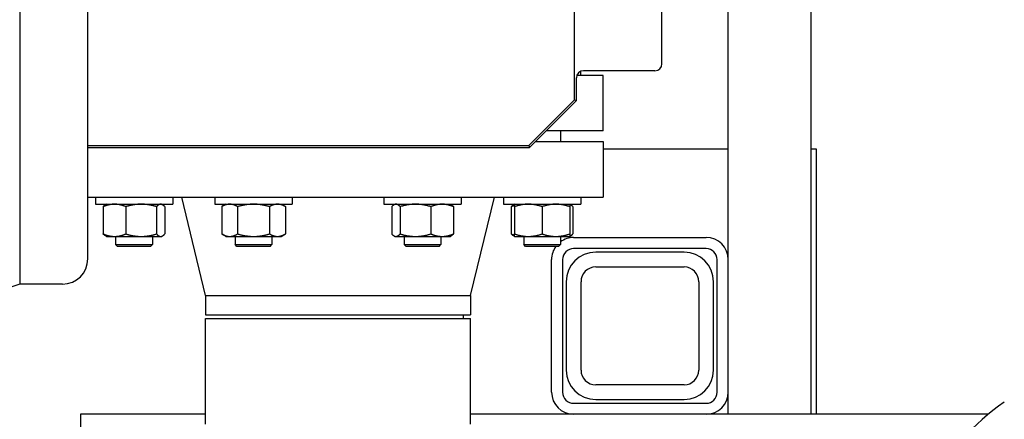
# Model space of a CAD drawing. Header units: inches. Extents: x 24 to 1128, y -69 to 748.
# Tile 296 of 656: x 350 to 366, y 595 to 602. Entities that reach past the tile are written whole.
import ezdxf

# ---------------------------------------------------------------- set-up
doc = ezdxf.new("R2010")
doc.units = ezdxf.units.IN
doc.header["$LTSCALE"] = 32
doc.header["$MEASUREMENT"] = 0
doc.layers.add('Dimension (ANSI)', color=7, linetype='Continuous', lineweight=25)
doc.layers.add('Visible (ANSI)', color=7, linetype='Continuous', lineweight=30)
doc.styles.add('Note Text (ANSI)', font='tahoma.ttf')
doc.dimstyles.new('SB Fraction-16 (ANSI)', dxfattribs={"dimscale": 32, "dimtxt": 0.125, "dimasz": 0.098425, "dimexe": 0.125, "dimexo": 0.0625, "dimgap": 0.031496, "dimtad": 0, "dimtih": 1, "dimtoh": 1, "dimdec": 4, "dimrnd": 1e-08, "dimzin": 0, "dimdsep": 46, "dimlunit": 5, "dimtxsty": 'Note Text (ANSI)', "dimcen": 0.09, "dimdle": 0.393701, "dimclrd": 256, "dimclre": 256, "dimclrt": 256, "dimadec": 0, "dimazin": 3, "dimtfac": 0.96, "dimtofl": 0, "dimtmove": 0, "dimatfit": 3, "dimfxl": 1, "dimfrac": 2, "dimtolj": 1, "dimtzin": 12, "dimlwd": -1, "dimlwe": -1, "dimarcsym": 0})

# ---------------------------------------------------------------- blocks, each defined once
blk = doc.blocks.new('*D18')
at = {"layer": 'Defpoints', "color": 0, "transparency": 16777216}
for p in [(468.781, 692.669), (316.974, 544.669), (468.781, 544.669)]:
    blk.add_point(p, dxfattribs=at)
at = {"layer": 'Dimension (ANSI)', "transparency": 16777216}
for p, q in [((466.781, 692.669), (312.974, 692.669)), ((316.974, 689.519), (316.974, 626.768)), ((316.974, 547.818), (316.974, 620.569)), ((466.781, 544.669), (312.974, 544.669))]:
    blk.add_line(p, q, dxfattribs=at)
for points in [[(316.449, 689.519), (317.499, 689.519), (316.974, 692.669)], [(316.449, 547.818), (317.499, 547.818), (316.974, 544.669)]]:
    blk.add_solid(points, dxfattribs=at)
at = {"layer": 'Dimension (ANSI)', "transparency": 16777216, "insert": (312.872, 625.76), "char_height": 4, "attachment_point": 1, "style": 'Note Text (ANSI)'}
blk.add_mtext('\\A1;148', dxfattribs=at)

msp = doc.modelspace()

# ---------------------------------------------------------------- linework, layer by layer
at = {"layer": 'Visible (ANSI)'}
for p, q in [((361.78063, 595.16853), (361.78063, 613.41853)), ((363.19063, 595.16853), (363.19063, 613.41853)), ((349.74963, 606.12003), (349.74963, 597.37703)), ((350.90563, 597.80603), (350.90563, 604.3775)), ((359.17209, 600.50718), (359.17209, 603.92219)), ((360.65563, 601.11853), (360.65563, 602.37853)), ((359.20263, 600.49453), (359.20263, 600.87853)), ((359.65563, 600.91853), (359.2095, 600.91853)), ((359.27588, 600.91853), (359.27588, 600.98904)), ((360.53563, 600.99853), (359.32265, 600.99853)), ((359.65563, 599.97853), (359.65563, 600.91853)), ((358.39298, 599.72808), (359.17209, 600.50718)), ((358.40563, 599.69753), (359.20263, 600.49453)), ((359.17209, 600.50718), (359.20263, 600.49453)), ((359.65563, 599.97853), (358.68663, 599.97853)), ((358.93213, 599.97853), (358.93213, 599.79603)), ((350.90563, 599.72808), (358.39298, 599.72808)), ((350.90563, 599.69753), (358.40563, 599.69753)), ((358.39298, 599.72808), (358.40563, 599.69753)), ((358.50413, 599.79603), (359.65563, 599.79603)), ((359.65563, 599.79603), (359.65563, 598.85603)), ((361.78063, 599.66853), (359.65563, 599.66853)), ((363.28063, 599.66853), (363.19063, 599.66853)), ((363.28063, 595.16853), (363.28063, 599.66853)), ((350.90563, 598.85603), (359.65563, 598.85603)), ((351.03483, 598.85603), (351.03483, 598.73403)), ((351.03483, 598.73403), (352.34733, 598.73403)), ((351.16826, 598.69216), (351.16826, 598.2289)), ((351.22233, 598.73403), (351.2058, 598.72448)), ((351.55099, 598.69216), (351.55099, 598.2289)), ((352.07382, 598.69216), (352.07382, 598.2289)), ((352.15983, 598.73403), (352.17637, 598.72448)), ((352.21391, 598.69216), (352.21391, 598.2289)), ((352.34733, 598.85603), (352.34733, 598.73403)), ((352.90563, 597.1827), (352.50063, 598.85603)), ((353.06432, 598.85603), (353.06432, 598.73403)), ((353.06432, 598.73403), (354.37682, 598.73403)), ((353.25182, 598.73403), (353.1793, 598.69216)), ((353.1793, 598.69216), (353.1793, 598.2289)), ((353.44994, 598.69216), (353.44994, 598.2289)), ((353.9912, 598.69216), (353.9912, 598.2289)), ((354.18932, 598.73403), (354.26184, 598.69216)), ((354.26184, 598.69216), (354.26184, 598.2289)), ((354.37682, 598.85603), (354.37682, 598.73403)), ((355.93445, 598.85603), (355.93445, 598.73403)), ((355.93445, 598.73403), (357.24695, 598.73403)), ((356.06787, 598.69216), (356.06787, 598.2289)), ((356.12195, 598.73403), (356.10541, 598.72448)), ((356.20796, 598.69216), (356.20796, 598.2289)), ((356.73079, 598.69216), (356.73079, 598.2289)), ((357.05945, 598.73403), (357.07598, 598.72448)), ((357.11352, 598.69216), (357.11352, 598.2289)), ((357.24695, 598.85603), (357.24695, 598.73403)), ((357.40563, 597.1827), (357.81063, 598.85603)), ((357.96393, 598.85603), (357.96393, 598.73403)), ((357.96393, 598.73403), (359.27643, 598.73403)), ((358.09736, 598.69216), (358.09736, 598.2289)), ((358.15143, 598.73403), (358.1349, 598.72448)), ((358.15143, 598.69216), (358.15143, 598.2289)), ((358.62018, 598.69216), (358.62018, 598.2289)), ((359.08893, 598.73403), (359.10547, 598.72448)), ((359.08893, 598.69216), (359.08893, 598.2289)), ((359.143, 598.69216), (359.143, 598.2289)), ((359.27643, 598.85603), (359.27643, 598.73403)), ((351.22233, 598.18703), (351.2058, 598.19658)), ((352.15983, 598.18703), (352.17637, 598.19658)), ((353.25182, 598.18703), (353.1793, 598.2289)), ((354.18932, 598.18703), (354.26184, 598.2289)), ((356.12195, 598.18703), (356.10541, 598.19658)), ((357.05945, 598.18703), (357.07598, 598.19658)), ((358.15143, 598.18703), (358.1349, 598.19658)), ((359.08893, 598.18703), (359.10547, 598.19658)), ((351.22233, 598.18703), (351.35963, 598.18703)), ((351.35963, 598.18703), (351.81241, 598.18703)), ((351.37902, 598.18703), (351.37902, 598.04983)), ((351.37902, 598.04983), (352.00402, 598.04983)), ((351.41032, 598.01853), (351.37902, 598.04983)), ((351.81241, 598.18703), (352.14386, 598.18703)), ((351.97272, 598.01853), (352.00402, 598.04983)), ((352.00402, 598.18703), (352.00402, 598.04983)), ((352.14386, 598.18703), (352.15983, 598.18703)), ((353.25182, 598.18703), (353.31462, 598.18703)), ((353.31462, 598.18703), (353.72057, 598.18703)), ((353.40813, 598.18703), (353.40813, 598.04983)), ((353.40813, 598.04983), (354.03313, 598.04983)), ((353.43943, 598.01853), (353.40813, 598.04983)), ((353.72057, 598.18703), (354.12652, 598.18703)), ((354.00183, 598.01853), (354.03313, 598.04983)), ((354.03313, 598.18703), (354.03313, 598.04983)), ((354.12652, 598.18703), (354.18932, 598.18703)), ((356.12195, 598.18703), (356.13792, 598.18703)), ((356.13792, 598.18703), (356.46937, 598.18703)), ((356.27785, 598.18703), (356.27785, 598.04983)), ((356.27785, 598.04983), (356.90285, 598.04983)), ((356.30915, 598.01853), (356.27785, 598.04983)), ((356.46937, 598.18703), (356.92215, 598.18703)), ((356.87155, 598.01853), (356.90285, 598.04983)), ((356.90285, 598.18703), (356.90285, 598.04983)), ((356.92215, 598.18703), (357.05945, 598.18703)), ((358.15143, 598.18703), (358.38581, 598.18703)), ((358.30713, 598.18703), (358.30713, 598.04983)), ((358.30713, 598.04983), (358.93213, 598.04983)), ((358.33843, 598.01853), (358.30713, 598.04983)), ((358.38581, 598.18703), (358.85456, 598.18703)), ((358.85456, 598.18703), (359.08893, 598.18703)), ((358.90083, 598.01853), (358.93213, 598.04983)), ((358.93213, 598.18703), (358.93213, 598.04983)), ((359.15563, 598.16853), (361.40563, 598.16853)), ((351.97272, 598.01853), (351.41032, 598.01853)), ((354.00183, 598.01853), (353.43943, 598.01853)), ((356.87155, 598.01853), (356.30915, 598.01853)), ((358.90083, 598.01853), (358.33843, 598.01853)), ((361.40563, 597.98103), (359.15563, 597.98103)), ((361.03063, 597.91853), (359.53063, 597.91853)), ((358.78063, 595.54353), (358.78063, 597.79353)), ((358.96813, 597.79353), (358.96813, 595.54353)), ((361.59313, 595.54353), (361.59313, 597.79353)), ((359.53063, 597.66853), (361.03063, 597.66853)), ((349.74963, 597.37703), (348.18763, 596.87453)), ((350.47663, 597.37703), (349.74963, 597.37703)), ((359.03063, 597.41853), (359.03063, 595.91853)), ((359.28063, 595.91853), (359.28063, 597.41853)), ((361.28063, 597.41853), (361.28063, 595.91853)), ((361.53063, 595.91853), (361.53063, 597.41853)), ((352.90563, 597.1827), (357.40563, 597.1827)), ((352.90563, 597.1827), (352.90563, 596.85603)), ((357.40563, 597.1827), (357.40563, 596.85603)), ((352.90563, 596.85603), (357.40563, 596.85603)), ((357.28063, 596.85603), (357.28063, 596.79353)), ((352.90563, 596.79353), (357.40563, 596.79353)), ((352.90563, 594.99853), (352.90563, 596.79353)), ((357.40563, 594.99853), (357.40563, 596.79353)), ((361.03063, 595.66853), (359.53063, 595.66853)), ((359.15563, 595.35603), (361.40563, 595.35603)), ((359.53063, 595.41853), (361.03063, 595.41853)), ((352.90563, 595.16853), (350.78063, 595.16853)), ((350.78063, 595.16853), (350.78063, 593.75853)), ((366.19324, 595.16853), (357.40563, 595.16853)), ((363.19063, 595.16853), (361.78063, 595.16853))]:
    msp.add_line(p, q, dxfattribs=at)
for centre, radius, start, end in [((360.53563, 601.11853), 0.12, 270, 0), ((359.15563, 597.79353), 0.375, 90, 126.583953), ((361.40563, 597.79353), 0.375, 0, 90), ((359.15563, 597.79353), 0.375, 143.130102, 180), ((359.15563, 597.79353), 0.1875, 90, 180), ((359.53063, 597.41853), 0.5, 90, 180), ((361.03063, 597.41853), 0.5, 0, 90), ((361.40563, 597.79353), 0.1875, 0, 90), ((350.47663, 597.80603), 0.429, 270, 0), ((359.53063, 597.41853), 0.25, 90, 180), ((361.03063, 597.41853), 0.25, 0, 90), ((359.53063, 595.91853), 0.5, 180, 270), ((359.53063, 595.91853), 0.25, 180, 270), ((361.03063, 595.91853), 0.25, 270, 0), ((361.03063, 595.91853), 0.5, 270, 0), ((359.15563, 595.54353), 0.375, 180, 270), ((359.15563, 595.54353), 0.1875, 180, 270), ((361.40563, 595.54353), 0.375, 270, 0), ((361.40563, 595.54353), 0.1875, 270, 0), ((368.65331, 592.17653), 3.8735, 124.342222, 235.657778)]:
    msp.add_arc(centre, radius, start, end, dxfattribs=at)
msp.add_ellipse((359.32266, 600.87853), major_axis=(0.11882, -0.01699), ratio=0.99981613, start_param=1.71286679, end_param=3.28360967, dxfattribs=at)
for points, weights in [([(351.35963, 598.73403), (351.27081, 598.73403), (351.16826, 598.69216)], [1, 1.0379548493, 1]), ([(351.16826, 598.69216), (351.18805, 598.71424), (351.2058, 598.72448)], [1, 1.01965956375, 1.01895290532]), ([(351.55099, 598.69216), (351.44844, 598.73403), (351.35963, 598.73403)], [1, 1.0379548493, 1]), ([(351.81241, 598.73403), (351.69108, 598.73403), (351.55099, 598.69216)], [1, 1.0379548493, 1]), ([(352.07382, 598.69216), (351.93373, 598.73403), (351.81241, 598.73403)], [1, 1.0379548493, 1]), ([(352.14386, 598.73403), (352.11135, 598.73403), (352.07382, 598.69216)], [1, 1.0379548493, 1]), ([(352.21391, 598.69216), (352.17637, 598.73403), (352.14386, 598.73403)], [1, 1.0379548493, 1]), ([(353.31462, 598.73403), (353.25182, 598.73403), (353.1793, 598.69216)], [1, 1.0379548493, 1]), ([(353.44994, 598.69216), (353.37742, 598.73403), (353.31462, 598.73403)], [1, 1.0379548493, 1]), ([(353.72057, 598.73403), (353.59497, 598.73403), (353.44994, 598.69216)], [1, 1.0379548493, 1]), ([(353.9912, 598.69216), (353.84617, 598.73403), (353.72057, 598.73403)], [1, 1.0379548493, 1]), ([(354.12652, 598.73403), (354.06372, 598.73403), (353.9912, 598.69216)], [1, 1.0379548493, 1]), ([(354.26184, 598.69216), (354.18932, 598.73403), (354.12652, 598.73403)], [1, 1.0379548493, 1]), ([(356.13792, 598.73403), (356.10541, 598.73403), (356.06787, 598.69216)], [1, 1.0379548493, 1]), ([(356.20796, 598.69216), (356.17043, 598.73403), (356.13792, 598.73403)], [1, 1.0379548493, 1]), ([(356.46937, 598.73403), (356.34805, 598.73403), (356.20796, 598.69216)], [1, 1.0379548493, 1]), ([(356.73079, 598.69216), (356.5907, 598.73403), (356.46937, 598.73403)], [1, 1.0379548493, 1]), ([(356.92215, 598.73403), (356.83334, 598.73403), (356.73079, 598.69216)], [1, 1.0379548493, 1]), ([(357.11352, 598.69216), (357.01097, 598.73403), (356.92215, 598.73403)], [1, 1.0379548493, 1]), ([(357.07598, 598.72448), (357.09373, 598.71424), (357.11352, 598.69216)], [1.01895290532, 1.01965956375, 1]), ([(358.09736, 598.69216), (358.11715, 598.71424), (358.1349, 598.72448)], [1, 1.01965956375, 1.01895290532]), ([(358.15143, 598.71173), (358.12527, 598.70356), (358.09736, 598.69216)], [1.01477953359, 1.01005189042, 1]), ([(358.15143, 598.69216), (358.15143, 598.73403), (358.15143, 598.73403)], [1, 1.0379548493, 1]), ([(358.38581, 598.73403), (358.27703, 598.73403), (358.15143, 598.69216)], [1, 1.0379548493, 1]), ([(358.62018, 598.69216), (358.49458, 598.73403), (358.38581, 598.73403)], [1, 1.0379548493, 1]), ([(358.85456, 598.73403), (358.74578, 598.73403), (358.62018, 598.69216)], [1, 1.0379548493, 1]), ([(359.08893, 598.69216), (358.96333, 598.73403), (358.85456, 598.73403)], [1, 1.0379548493, 1]), ([(359.08893, 598.73403), (359.08893, 598.73403), (359.08893, 598.69216)], [1, 1.0379548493, 1]), ([(359.143, 598.69216), (359.11414, 598.72435), (359.08893, 598.73169)], [1, 1.02892942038, 1.01375847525]), ([(351.16826, 598.2289), (351.27081, 598.18703), (351.35963, 598.18703)], [1, 1.0379548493, 1]), ([(351.2058, 598.19658), (351.18805, 598.20682), (351.16826, 598.2289)], [1.01895290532, 1.01965956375, 1]), ([(351.35963, 598.18703), (351.44844, 598.18703), (351.55099, 598.2289)], [1, 1.0379548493, 1]), ([(351.55099, 598.2289), (351.69108, 598.18703), (351.81241, 598.18703)], [1, 1.0379548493, 1]), ([(351.81241, 598.18703), (351.93373, 598.18703), (352.07382, 598.2289)], [1, 1.0379548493, 1]), ([(352.07382, 598.2289), (352.11135, 598.18703), (352.14386, 598.18703)], [1, 1.0379548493, 1]), ([(352.14386, 598.18703), (352.17637, 598.18703), (352.21391, 598.2289)], [1, 1.0379548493, 1]), ([(353.1793, 598.2289), (353.25182, 598.18703), (353.31462, 598.18703)], [1, 1.0379548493, 1]), ([(353.31462, 598.18703), (353.37742, 598.18703), (353.44994, 598.2289)], [1, 1.0379548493, 1]), ([(353.44994, 598.2289), (353.59497, 598.18703), (353.72057, 598.18703)], [1, 1.0379548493, 1]), ([(353.72057, 598.18703), (353.84617, 598.18703), (353.9912, 598.2289)], [1, 1.0379548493, 1]), ([(353.9912, 598.2289), (354.06372, 598.18703), (354.12652, 598.18703)], [1, 1.0379548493, 1]), ([(354.12652, 598.18703), (354.18932, 598.18703), (354.26184, 598.2289)], [1, 1.0379548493, 1]), ([(356.06787, 598.2289), (356.10541, 598.18703), (356.13792, 598.18703)], [1, 1.0379548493, 1]), ([(356.13792, 598.18703), (356.17043, 598.18703), (356.20796, 598.2289)], [1, 1.0379548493, 1]), ([(356.20796, 598.2289), (356.34805, 598.18703), (356.46937, 598.18703)], [1, 1.0379548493, 1]), ([(356.46937, 598.18703), (356.5907, 598.18703), (356.73079, 598.2289)], [1, 1.0379548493, 1]), ([(356.73079, 598.2289), (356.83334, 598.18703), (356.92215, 598.18703)], [1, 1.0379548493, 1]), ([(356.92215, 598.18703), (357.01097, 598.18703), (357.11352, 598.2289)], [1, 1.0379548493, 1]), ([(357.11352, 598.2289), (357.09373, 598.20682), (357.07598, 598.19658)], [1, 1.01965956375, 1.01895290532]), ([(358.1349, 598.19658), (358.11715, 598.20682), (358.09736, 598.2289)], [1.01895290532, 1.01965956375, 1]), ([(358.09736, 598.2289), (358.12527, 598.2175), (358.15143, 598.20933)], [1, 1.01005189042, 1.01477953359]), ([(358.15143, 598.18703), (358.15143, 598.18703), (358.15143, 598.2289)], [1, 1.0379548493, 1]), ([(358.15143, 598.2289), (358.27703, 598.18703), (358.38581, 598.18703)], [1, 1.0379548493, 1]), ([(358.38581, 598.18703), (358.49458, 598.18703), (358.62018, 598.2289)], [1, 1.0379548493, 1]), ([(358.62018, 598.2289), (358.74578, 598.18703), (358.85456, 598.18703)], [1, 1.0379548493, 1]), ([(358.85456, 598.18703), (358.96333, 598.18703), (359.08893, 598.2289)], [1, 1.0379548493, 1]), ([(359.08893, 598.2289), (359.08893, 598.18703), (359.08893, 598.18703)], [1, 1.0379548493, 1]), ([(359.08893, 598.18937), (359.11414, 598.19671), (359.143, 598.2289)], [1.01375847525, 1.02892942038, 1])]:
    msp.add_rational_spline(points, weights, degree=2, dxfattribs=at)

# ---------------------------------------------------------------- dimensions: what is measured, and where the dimension line sits
at = {"layer": 'Dimension (ANSI)'}
dim = msp.add_linear_dim(base=(316.97435, 544.66853), p1=(468.78063, 692.66853), p2=(468.78063, 544.66853), angle=90, dimstyle='SB Fraction-16 (ANSI)', override={"dimgap": 0.031496, "dimdec": 4, "dimtol": 0, "dimlim": 0, "dimtp": 0, "dimtm": 0, "dimtdec": 2, "dimatfit": 1}, dxfattribs=at)
dim.commit()
dim.dimension.update_dxf_attribs({"geometry": '*D18', "text_midpoint": (316.97435, 623.66853), "dimtype": 160})

doc.saveas('drawing.dxf')
